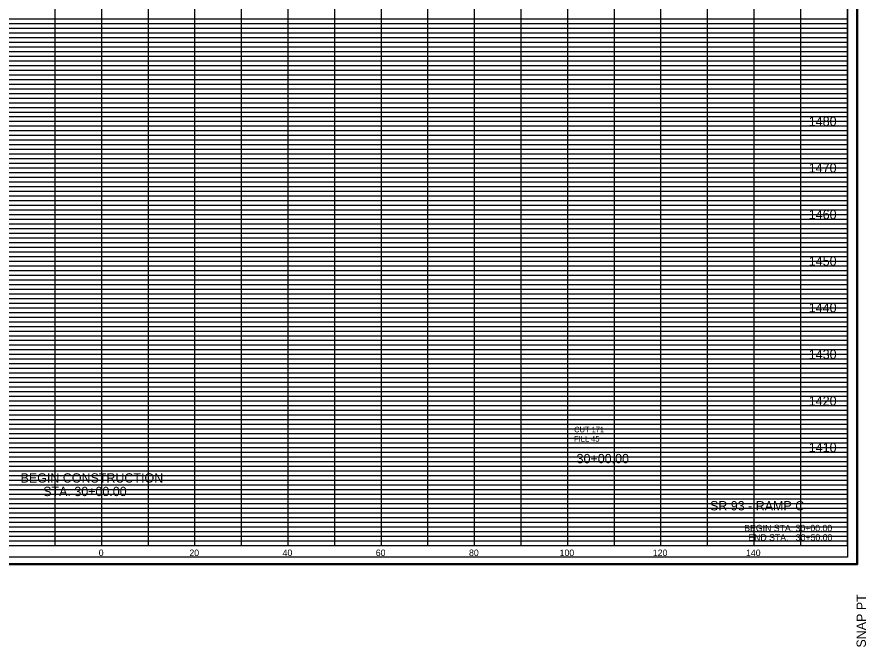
# Model space of a CAD drawing. Extents: x 980 to 2064, y 978 to 2267.
# Drawn here: x 1141.8 to 1324, y 978.2 to 1113.4 of the extents above; entities that cross this region are included whole.
import ezdxf

# ---------------------------------------------------------------- set-up
doc = ezdxf.new("R2010")
doc.units = 0
for name, color, linetype in [('Default', 7, 'Continuous'), ('DESIGN - SHEET - Corner Text', 7, 'Continuous'), ('DESIGN - SHEET - Light Grid', 7, 'Continuous'), ('DESIGN - SHEET - Linework', 7, 'Continuous'), ('DESIGN - SHEET - Plot Shape', 7, 'Continuous'), ('DESIGN - TYPICAL - Text', 7, 'Continuous')]:
    doc.layers.add(name, color=color, linetype=linetype)

# ---------------------------------------------------------------- blocks, each defined once
blk = doc.blocks.new('XSTSHT')
at = {"layer": 'DESIGN - SHEET - Light Grid'}
for p, q in [((8, 11.3), (16, 11.3)), ((16, 11.3), (24, 11.3)), ((24, 11.3), (32, 11.3)), ((8, 11.2), (16, 11.2)), ((16, 11.2), (24, 11.2)), ((24, 11.2), (32, 11.2)), ((8, 11.1), (16, 11.1)), ((16, 11.1), (24, 11.1)), ((24, 11.1), (32, 11.1)), ((8, 10.9), (16, 10.9)), ((8, 10.8), (16, 10.8)), ((16, 10.9), (24, 10.9)), ((16, 10.8), (24, 10.8)), ((24, 10.9), (32, 10.9)), ((24, 10.8), (32, 10.8)), ((8, 10.7), (16, 10.7)), ((8, 10.6), (16, 10.6)), ((16, 10.7), (24, 10.7)), ((16, 10.6), (24, 10.6)), ((24, 10.7), (32, 10.7)), ((24, 10.6), (32, 10.6)), ((8, 10.5), (16, 10.5)), ((8, 10.4), (16, 10.4)), ((16, 10.5), (24, 10.5)), ((16, 10.4), (24, 10.4)), ((24, 10.5), (32, 10.5)), ((24, 10.4), (32, 10.4)), ((8, 10.3), (16, 10.3)), ((16, 10.3), (24, 10.3)), ((24, 10.3), (32, 10.3)), ((8, 10.2), (16, 10.2)), ((8, 10.1), (16, 10.1)), ((16, 10.2), (24, 10.2)), ((16, 10.1), (24, 10.1)), ((24, 10.2), (32, 10.2)), ((24, 10.1), (32, 10.1)), ((8, 9.9), (16, 9.9)), ((16, 9.9), (24, 9.9)), ((24, 9.9), (32, 9.9)), ((8, 9.8), (16, 9.8)), ((8, 9.7), (16, 9.7)), ((16, 9.8), (24, 9.8)), ((16, 9.7), (24, 9.7)), ((24, 9.8), (32, 9.8)), ((24, 9.7), (32, 9.7)), ((8, 9.6), (16, 9.6)), ((8, 9.5), (16, 9.5)), ((16, 9.6), (24, 9.6)), ((16, 9.5), (24, 9.5)), ((24, 9.6), (32, 9.6)), ((24, 9.5), (32, 9.5)), ((8, 9.4), (16, 9.4)), ((8, 9.3), (16, 9.3)), ((16, 9.4), (24, 9.4)), ((16, 9.3), (24, 9.3)), ((24, 9.4), (32, 9.4)), ((24, 9.3), (32, 9.3)), ((8, 9.2), (16, 9.2)), ((16, 9.2), (24, 9.2)), ((24, 9.2), (32, 9.2)), ((8, 9.1), (16, 9.1)), ((16, 9.1), (24, 9.1)), ((24, 9.1), (32, 9.1)), ((8, 8.9), (16, 8.9)), ((8, 8.8), (16, 8.8)), ((16, 8.9), (24, 8.9)), ((16, 8.8), (24, 8.8)), ((24, 8.9), (32, 8.9)), ((24, 8.8), (32, 8.8)), ((8, 8.7), (16, 8.7)), ((8, 8.6), (16, 8.6)), ((16, 8.7), (24, 8.7)), ((16, 8.6), (24, 8.6)), ((24, 8.7), (32, 8.7)), ((24, 8.6), (32, 8.6)), ((8, 8.5), (16, 8.5)), ((8, 8.4), (16, 8.4)), ((16, 8.5), (24, 8.5)), ((16, 8.4), (24, 8.4)), ((24, 8.5), (32, 8.5)), ((24, 8.4), (32, 8.4)), ((8, 8.3), (16, 8.3)), ((8, 8.2), (16, 8.2)), ((16, 8.3), (24, 8.3)), ((16, 8.2), (24, 8.2)), ((24, 8.3), (32, 8.3)), ((24, 8.2), (32, 8.2)), ((8, 8.1), (16, 8.1)), ((16, 8.1), (24, 8.1)), ((24, 8.1), (32, 8.1)), ((8, 7.9), (16, 7.9)), ((16, 7.9), (24, 7.9)), ((24, 7.9), (32, 7.9)), ((8, 7.8), (16, 7.8)), ((8, 7.7), (16, 7.7)), ((16, 7.8), (24, 7.8)), ((16, 7.7), (24, 7.7)), ((24, 7.8), (32, 7.8)), ((24, 7.7), (32, 7.7)), ((8, 7.6), (16, 7.6)), ((8, 7.5), (16, 7.5)), ((16, 7.6), (24, 7.6)), ((16, 7.5), (24, 7.5)), ((24, 7.6), (32, 7.6)), ((24, 7.5), (32, 7.5)), ((8, 7.4), (16, 7.4)), ((8, 7.3), (16, 7.3)), ((16, 7.4), (24, 7.4)), ((16, 7.3), (24, 7.3)), ((24, 7.4), (32, 7.4)), ((24, 7.3), (32, 7.3)), ((8, 7.2), (16, 7.2)), ((16, 7.2), (24, 7.2)), ((24, 7.2), (32, 7.2)), ((8, 7.1), (16, 7.1)), ((16, 7.1), (24, 7.1)), ((24, 7.1), (32, 7.1)), ((8, 6.9), (16, 6.9)), ((8, 6.8), (16, 6.8)), ((16, 6.9), (24, 6.9)), ((16, 6.8), (24, 6.8)), ((24, 6.9), (32, 6.9)), ((24, 6.8), (32, 6.8)), ((8, 6.7), (16, 6.7)), ((8, 6.6), (16, 6.6)), ((16, 6.7), (24, 6.7)), ((16, 6.6), (24, 6.6)), ((24, 6.7), (32, 6.7)), ((24, 6.6), (32, 6.6)), ((8, 6.5), (16, 6.5)), ((8, 6.4), (16, 6.4)), ((16, 6.5), (24, 6.5)), ((16, 6.4), (24, 6.4)), ((24, 6.5), (32, 6.5)), ((24, 6.4), (32, 6.4)), ((8, 6.3), (16, 6.3)), ((8, 6.2), (16, 6.2)), ((16, 6.3), (24, 6.3)), ((16, 6.2), (24, 6.2)), ((24, 6.3), (32, 6.3)), ((24, 6.2), (32, 6.2)), ((8, 6.1), (16, 6.1)), ((16, 6.1), (24, 6.1)), ((24, 6.1), (32, 6.1)), ((8, 5.9), (16, 5.9)), ((16, 5.9), (24, 5.9)), ((24, 5.9), (32, 5.9)), ((8, 5.8), (16, 5.8)), ((8, 5.7), (16, 5.7)), ((16, 5.8), (24, 5.8)), ((16, 5.7), (24, 5.7)), ((24, 5.8), (32, 5.8)), ((24, 5.7), (32, 5.7)), ((8, 5.6), (16, 5.6)), ((8, 5.5), (16, 5.5)), ((16, 5.6), (24, 5.6)), ((16, 5.5), (24, 5.5)), ((24, 5.6), (32, 5.6)), ((24, 5.5), (32, 5.5)), ((8, 5.4), (16, 5.4)), ((8, 5.3), (16, 5.3)), ((16, 5.4), (24, 5.4)), ((16, 5.3), (24, 5.3)), ((24, 5.4), (32, 5.4)), ((24, 5.3), (32, 5.3)), ((8, 5.2), (16, 5.2)), ((16, 5.2), (24, 5.2)), ((24, 5.2), (32, 5.2)), ((8, 5.1), (16, 5.1)), ((16, 5.1), (24, 5.1)), ((24, 5.1), (32, 5.1)), ((8, 4.9), (16, 4.9)), ((8, 4.8), (16, 4.8)), ((16, 4.9), (24, 4.9)), ((16, 4.8), (24, 4.8)), ((24, 4.9), (32, 4.9)), ((24, 4.8), (32, 4.8)), ((8, 4.7), (16, 4.7)), ((8, 4.6), (16, 4.6)), ((16, 4.7), (24, 4.7)), ((16, 4.6), (24, 4.6)), ((24, 4.7), (32, 4.7)), ((24, 4.6), (32, 4.6)), ((8, 4.5), (16, 4.5)), ((8, 4.4), (16, 4.4)), ((16, 4.5), (24, 4.5)), ((16, 4.4), (24, 4.4)), ((24, 4.5), (32, 4.5)), ((24, 4.4), (32, 4.4)), ((8, 4.3), (16, 4.3)), ((8, 4.2), (16, 4.2)), ((16, 4.3), (24, 4.3)), ((16, 4.2), (24, 4.2)), ((24, 4.3), (32, 4.3)), ((24, 4.2), (32, 4.2)), ((8, 4.1), (16, 4.1)), ((16, 4.1), (24, 4.1)), ((24, 4.1), (32, 4.1)), ((8, 3.9), (16, 3.9)), ((16, 3.9), (24, 3.9)), ((24, 3.9), (32, 3.9)), ((8, 3.8), (16, 3.8)), ((8, 3.7), (16, 3.7)), ((16, 3.8), (24, 3.8)), ((16, 3.7), (24, 3.7)), ((24, 3.8), (32, 3.8)), ((24, 3.7), (32, 3.7)), ((8, 3.6), (16, 3.6)), ((8, 3.5), (16, 3.5)), ((16, 3.6), (24, 3.6)), ((16, 3.5), (24, 3.5)), ((24, 3.6), (32, 3.6)), ((24, 3.5), (32, 3.5)), ((8, 3.4), (16, 3.4)), ((8, 3.3), (16, 3.3)), ((16, 3.4), (24, 3.4)), ((16, 3.3), (24, 3.3)), ((24, 3.4), (32, 3.4)), ((24, 3.3), (32, 3.3)), ((8, 3.2), (16, 3.2)), ((8, 3.1), (16, 3.1)), ((16, 3.2), (24, 3.2)), ((16, 3.1), (24, 3.1)), ((24, 3.2), (32, 3.2)), ((24, 3.1), (32, 3.1)), ((8, 2.9), (16, 2.9)), ((8, 2.8), (16, 2.8)), ((16, 2.9), (24, 2.9)), ((16, 2.8), (24, 2.8)), ((24, 2.9), (32, 2.9)), ((24, 2.8), (32, 2.8)), ((8, 2.7), (16, 2.7)), ((8, 2.6), (16, 2.6)), ((16, 2.7), (24, 2.7)), ((16, 2.6), (24, 2.6)), ((24, 2.7), (32, 2.7)), ((24, 2.6), (32, 2.6)), ((8, 2.5), (16, 2.5)), ((8, 2.4), (16, 2.4)), ((16, 2.5), (24, 2.5)), ((16, 2.4), (24, 2.4)), ((24, 2.5), (32, 2.5)), ((24, 2.4), (32, 2.4)), ((8, 2.3), (16, 2.3)), ((8, 2.2), (16, 2.2)), ((16, 2.3), (24, 2.3)), ((16, 2.2), (24, 2.2)), ((24, 2.3), (32, 2.3)), ((24, 2.2), (32, 2.2)), ((8, 2.1), (16, 2.1)), ((16, 2.1), (24, 2.1)), ((24, 2.1), (32, 2.1)), ((8, 1.9), (16, 1.9)), ((16, 1.9), (24, 1.9)), ((24, 1.9), (32, 1.9)), ((8, 1.8), (16, 1.8)), ((8, 1.7), (16, 1.7)), ((16, 1.8), (24, 1.8)), ((16, 1.7), (24, 1.7)), ((24, 1.8), (32, 1.8)), ((24, 1.7), (32, 1.7)), ((8, 1.6), (16, 1.6)), ((8, 1.5), (16, 1.5)), ((16, 1.6), (24, 1.6)), ((16, 1.5), (24, 1.5)), ((24, 1.6), (32, 1.6)), ((24, 1.5), (32, 1.5)), ((8, 1.4), (16, 1.4)), ((8, 1.3), (16, 1.3)), ((16, 1.4), (24, 1.4)), ((16, 1.3), (24, 1.3)), ((24, 1.4), (32, 1.4)), ((24, 1.3), (32, 1.3)), ((8, 1.2), (16, 1.2)), ((8, 1.1), (16, 1.1)), ((16, 1.2), (24, 1.2)), ((16, 1.1), (24, 1.1)), ((24, 1.2), (32, 1.2)), ((24, 1.1), (32, 1.1)), ((8, 0.9), (16, 0.9)), ((8, 0.8), (16, 0.8)), ((16, 0.9), (24, 0.9)), ((16, 0.8), (24, 0.8)), ((24, 0.9), (32, 0.9)), ((24, 0.8), (32, 0.8)), ((8, 0.7), (16, 0.7)), ((8, 0.6), (16, 0.6)), ((16, 0.7), (24, 0.7)), ((16, 0.6), (24, 0.6)), ((24, 0.7), (32, 0.7)), ((24, 0.6), (32, 0.6)), ((8, 0.5), (16, 0.5)), ((8, 0.4), (16, 0.4)), ((16, 0.5), (24, 0.5)), ((16, 0.4), (24, 0.4)), ((24, 0.5), (32, 0.5)), ((24, 0.4), (32, 0.4)), ((8, 0.3), (16, 0.3)), ((8, 0.2), (16, 0.2)), ((16, 0.3), (24, 0.3)), ((16, 0.2), (24, 0.2)), ((24, 0.3), (32, 0.3)), ((24, 0.2), (32, 0.2)), ((8, 0.1), (16, 0.1)), ((16, 0.1), (24, 0.1)), ((24, 0.1), (32, 0.1))]:
    blk.add_line(p, q, dxfattribs=at)
at = {"layer": 'DESIGN - SHEET - Linework'}
for p, q in [((32.217, 21.414), (32.217, -0.414)), ((15, 0), (15, 21)), ((16, 0), (16, 21)), ((17, 0), (17, 21)), ((18, 0), (18, 21)), ((19, 0), (19, 21)), ((20, 0), (20, 21)), ((21, 0), (21, 21)), ((22, 0), (22, 21)), ((23, 0), (23, 21)), ((24, 0), (24, 21)), ((25, 0), (25, 21)), ((26, 0), (26, 21)), ((27, 0), (27, 21)), ((28, 0), (28, 20)), ((29, 0), (29, 20)), ((30, 0), (30, 20)), ((31, 0), (31, 20)), ((0, 11), (32, 11)), ((0, 10), (32, 10)), ((0, 9), (32, 9)), ((0, 8), (32, 8)), ((0, 7), (32, 7)), ((0, 6), (32, 6)), ((0, 5), (32, 5)), ((0, 4), (32, 4)), ((0, 3), (32, 3)), ((0, 2), (32, 2)), ((0, 1), (32, 1)), ((-1.823, -0.414), (32.217, -0.414))]:
    blk.add_line(p, q, dxfattribs=at)
blk.add_lwpolyline([(0, 21), (0, 0), (32, 0), (32, 21), (0, 21)], dxfattribs=at)
at = {"layer": 'DESIGN - SHEET - Plot Shape'}
for points in [[(-1.803, 21.394), (32.197, 21.394), (32.197, -0.394), (-1.803, -0.394)], [(-0.85, 21), (32, 21), (32, -0.25), (-0.85, -0.25)]]:
    blk.add_lwpolyline(points, close=True, dxfattribs=at)
at = {"layer": 'DESIGN - SHEET - Corner Text'}
blk.add_text('SNAP PT  ', height=0.2, rotation=90, dxfattribs=at).set_placement((32.397, -2.194))

msp = doc.modelspace()

# ---------------------------------------------------------------- block references
at = {"layer": 'Default', "xscale": 10, "yscale": 10}
msp.add_blockref('XSTSHT', (1000, 1000), dxfattribs=at)

# ---------------------------------------------------------------- texts
at = {"layer": 'Default'}
for s, height, p in [('     1480     ', 2, (1308.01, 1090)), ('     1470     ', 2, (1308.01, 1080)), ('     1460     ', 2, (1308.01, 1070)), ('     1450     ', 2, (1308.01, 1060)), ('     1440     ', 2, (1308.01, 1050)), ('     1430     ', 2, (1308.01, 1040)), ('     1420     ', 2, (1308.01, 1030)), ('     1410     ', 2, (1308.01, 1020)), ('     30+00.00     ', 2, (1258.18, 1017.62)), ('     0     ', 1.4, (1156.74, 997.7)), ('     0     ', 1.4, (1156.74, 997.7)), ('     20     ', 1.4, (1176.2, 997.7)), ('     40     ', 1.4, (1196.2, 997.7)), ('     60     ', 1.4, (1216.2, 997.7)), ('     80     ', 1.4, (1236.2, 997.7)), ('     100     ', 1.4, (1255.65, 997.7)), ('     120     ', 1.4, (1275.65, 997.7)), ('     140     ', 1.4, (1295.65, 997.7))]:
    msp.add_text(s, height=height, dxfattribs=at).set_placement(p)
at = {"layer": 'DESIGN - SHEET - Corner Text'}
for s, height, p in [('SR 93 - RAMP C', 2, (1290.53, 1007.5)), ('BEGIN STA. 30+00.00', 1.4, (1297.86, 1003)), ('END STA.   30+50.00', 1.4, (1298.73, 1001))]:
    msp.add_text(s, height=height, dxfattribs=at).set_placement(p)
at = {"layer": 'DESIGN - TYPICAL - Text'}
for s, height, p in [('CUT 171', 1.2, (1261.37, 1024.25)), ('FILL 45', 1.2, (1261.37, 1022.25)), ('BEGIN CONSTRUCTION', 2, (1142.57, 1013.47)), ('STA. 30+00.00', 2, (1147.42, 1010.57))]:
    msp.add_text(s, height=height, dxfattribs=at).set_placement(p)

doc.saveas('drawing.dxf')
